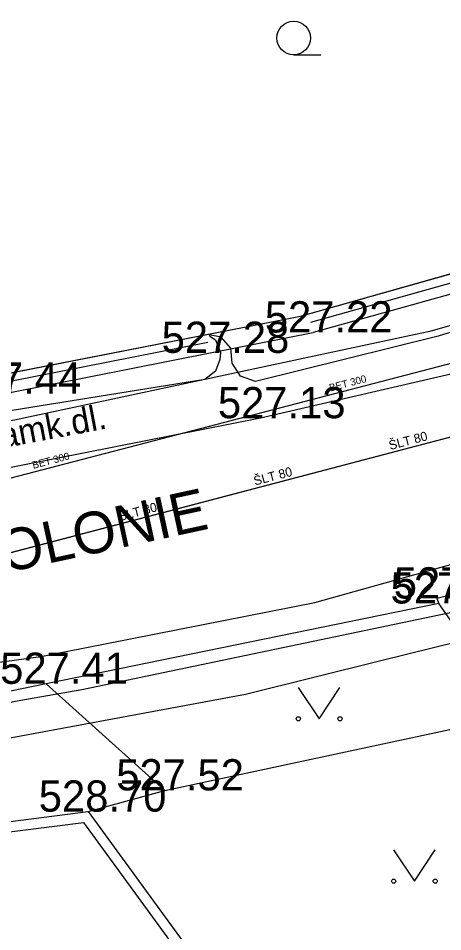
# Model space of a CAD drawing. Extents: x -668867 to -667827, y -1131943 to -1131019.
# Drawn here: x -668763.11 to -668752.91, y -1131293.52 to -1131271.57 of the extents above; entities that cross this region are included whole.
import ezdxf

# ---------------------------------------------------------------- set-up
doc = ezdxf.new("R2010")
doc.units = 0
for name, color, linetype in [('G_Bod_tecka', 7, 'Continuous'), ('G_Bod_vyska', 7, 'Continuous'), ('G_Breh_Teren', 7, 'Continuous'), ('G_Plochy_zpevnene', 7, 'Continuous'), ('G_Ploty', 7, 'Continuous'), ('G_Ploty_vstupy', 7, 'Continuous'), ('G_Popisy_Nazvy', 7, 'Continuous'), ('G_Popisy_povrchu', 7, 'Continuous'), ('G_Z_ELsilove_podz_kotovane', 7, 'Continuous'), ('G_Z_KANAL_podz_kotovane', 7, 'Continuous'), ('G_Z_PLYNY_podz_geodeticky', 7, 'Continuous'), ('G_Z_SPOJE_podz_geodeticky', 7, 'Continuous'), ('G_Z_SPOJE_podz_priblizne', 7, 'Continuous'), ('G_Z_VODA_podz_kotovane', 7, 'Continuous'), ('G_Zelen-Znacky', 7, 'Continuous'), ('Vrstva 12', 7, 'Continuous'), ('Vrstva 17', 7, 'Continuous'), ('Vrstva 26', 7, 'Continuous'), ('Vrstva 3', 7, 'Continuous'), ('Vrstva 4', 7, 'Continuous')]:
    doc.layers.add(name, color=color, linetype=linetype)

msp = doc.modelspace()

# ---------------------------------------------------------------- linework, layer by layer
at = {"layer": 'G_Bod_tecka'}
for p, q in [((-668756.02, -1131279.12), (-668756.02, -1131279.12)), ((-668758.5, -1131279.61), (-668758.5, -1131279.61)), ((-668757.29, -1131281.18), (-668757.29, -1131281.18)), ((-668753.05, -1131285.51), (-668753.05, -1131285.51)), ((-668753, -1131285.63), (-668753, -1131285.63)), ((-668762.44, -1131287.56), (-668762.44, -1131287.56)), ((-668759.59, -1131290.12), (-668759.59, -1131290.12)), ((-668761.43, -1131290.63), (-668761.43, -1131290.63))]:
    msp.add_line(p, q, dxfattribs=at)
at = {"layer": 'G_Breh_Teren'}
msp.add_line((-668759.59, -1131290.12), (-668762.44, -1131287.56), dxfattribs=at)
at = {"layer": 'G_Plochy_zpevnene'}
for p, q in [((-668751.68, -1131279.88), (-668757.29, -1131281.18)), ((-668757.29, -1131281.18), (-668767.37, -1131283.17)), ((-668753, -1131285.63), (-668762.44, -1131287.56)), ((-668751.14, -1131288.32), (-668753, -1131285.63)), ((-668762.44, -1131287.56), (-668767.74, -1131288.64)), ((-668759.59, -1131290.12), (-668751.2, -1131288.33)), ((-668761.43, -1131290.63), (-668759.59, -1131290.12))]:
    msp.add_line(p, q, dxfattribs=at)
msp.add_lwpolyline([(-668751.21, -1131285.05), (-668753.05, -1131285.51), (-668753, -1131285.63)], dxfattribs=at)
at = {"layer": 'G_Ploty'}
for p, q in [((-668749.06, -1131276.91), (-668756.09, -1131278.88)), ((-668758.55, -1131279.36), (-668763.3, -1131280.3)), ((-668770.72, -1131291.8), (-668761.43, -1131290.63)), ((-668761.43, -1131290.63), (-668751.79, -1131303.83)), ((-668761.54, -1131290.89), (-668751.99, -1131303.98))]:
    msp.add_line(p, q, dxfattribs=at)
for points in [[(-668746.48, -1131276.46), (-668756.02, -1131279.12)], [(-668763.5, -1131280.59), (-668763.26, -1131280.55), (-668758.5, -1131279.61)], [(-668771.18, -1131292.11), (-668761.54, -1131290.89)]]:
    msp.add_lwpolyline(points, dxfattribs=at)
at = {"layer": 'G_Ploty_vstupy'}
msp.add_line((-668758.5, -1131279.61), (-668756.02, -1131279.12), dxfattribs=at)
at = {"layer": 'G_Z_ELsilove_podz_kotovane'}
for points in [[(-668824.68, -1131279.89), (-668823.45, -1131282.62), (-668821.65, -1131283.52), (-668819.25, -1131283.48), (-668781.4, -1131282.45), (-668767.9, -1131280.99), (-668756.33, -1131278.73), (-668746.05, -1131275.82), (-668732.91, -1131271.15), (-668722.68, -1131266.71), (-668712.69, -1131261.39), (-668708.66, -1131258.98), (-668688.4, -1131244.12), (-668683.88, -1131239.34), (-668683.15, -1131238.05), (-668681.69, -1131233.48), (-668683.06, -1131228.03), (-668698.23, -1131209.83), (-668707.741, -1131197.76)], [(-668740.613, -1131260.831), (-668740.603, -1131260.864), (-668740.54, -1131261.078), (-668740.32, -1131261.552), (-668736.733, -1131273.226), (-668736.696, -1131273.453), (-668736.734, -1131273.664), (-668736.927, -1131273.782), (-668742.088, -1131275.635), (-668746.3, -1131277.136), (-668753.019, -1131279.211), (-668757.405, -1131280.3), (-668757.766, -1131280.173), (-668757.968, -1131279.86), (-668757.999, -1131279.5), (-668758.233, -1131279.234), (-668758.518, -1131279.174), (-668758.508, -1131279.209), (-668758.371, -1131279.293), (-668758.248, -1131279.603), (-668758.264, -1131279.766), (-668758.368, -1131280.053), (-668758.622, -1131280.247), (-668763.258, -1131280.996)], [(-668769.61, -1131289.2), (-668763.05, -1131287.95), (-668761.58, -1131287.7), (-668752.27, -1131285.75), (-668751.02, -1131285.64), (-668743.33, -1131283.35), (-668740.8, -1131282.54), (-668740.34, -1131283.69), (-668740.258, -1131283.654), (-668740.652, -1131282.471), (-668733.58, -1131279.73), (-668727.55, -1131277.56)]]:
    msp.add_lwpolyline(points, dxfattribs=at)
at = {"layer": 'G_Z_KANAL_podz_kotovane'}
msp.add_lwpolyline([(-668781.63, -1131287.39), (-668780.67, -1131287.14), (-668768.42, -1131283.95), (-668750.37, -1131279.25), (-668749.09, -1131278.91), (-668748.43, -1131278.74), (-668746.52, -1131278.16), (-668735.22, -1131274.82), (-668725.44, -1131271.94)], dxfattribs=at)
at = {"layer": 'G_Z_PLYNY_podz_geodeticky'}
msp.add_lwpolyline([(-668822.17, -1131285.09), (-668812.38, -1131284.95), (-668802.42, -1131284.9), (-668800.25, -1131284.89), (-668795.27, -1131284.72), (-668791.77, -1131284.59), (-668790.39, -1131284.61), (-668785.64, -1131284.39), (-668783.79, -1131284.31), (-668783.66, -1131284.3), (-668779.14, -1131284.15), (-668778.39, -1131284.09), (-668777.85, -1131284.03), (-668777.62, -1131284.26), (-668773.72, -1131288.05), (-668773.51, -1131288.25), (-668768.24, -1131287.68), (-668762.57, -1131286.9), (-668755.98, -1131285.61), (-668747.13, -1131283.13), (-668743.26, -1131281.77), (-668741.01, -1131281), (-668730.06, -1131277.41)], dxfattribs=at)
at = {"layer": 'G_Z_SPOJE_podz_geodeticky'}
for points in [[(-668825.58, -1131277.708), (-668825.5, -1131282.5), (-668821.97, -1131284.49), (-668795.83, -1131284.18), (-668781.07, -1131283.62), (-668771.88, -1131282.6), (-668763.2, -1131281.22), (-668753.19, -1131279.08), (-668746.35, -1131277.14), (-668732.15, -1131272.3), (-668719.76, -1131266.87), (-668705.05, -1131257.72), (-668701.21, -1131263.15), (-668689.08, -1131254.94), (-668681, -1131248.57), (-668677.75, -1131246.85), (-668670.63, -1131248.85), (-668649.26, -1131273.52)], [(-668743.5, -1131284.24), (-668743.72, -1131284.37), (-668754.4, -1131287.01), (-668757.65, -1131287.82), (-668769.1, -1131289.94), (-668770.58, -1131290.86), (-668778.74, -1131291.68), (-668780.51, -1131291.6), (-668790.92, -1131292.98), (-668791.39, -1131293.2)]]:
    msp.add_lwpolyline(points, dxfattribs=at)
at = {"layer": 'G_Z_SPOJE_podz_priblizne'}
msp.add_lwpolyline([(-668825.58, -1131277.708), (-668825.5, -1131282.5), (-668821.97, -1131284.49), (-668795.83, -1131284.18), (-668781.07, -1131283.62), (-668771.88, -1131282.6), (-668763.2, -1131281.22), (-668753.19, -1131279.08), (-668746.35, -1131277.14), (-668732.15, -1131272.3), (-668719.76, -1131266.87), (-668705.05, -1131257.72), (-668701.21, -1131263.15), (-668689.08, -1131254.94), (-668681, -1131248.57), (-668677.75, -1131246.85), (-668670.63, -1131248.85), (-668649.26, -1131273.52)], dxfattribs=at)
at = {"layer": 'G_Z_VODA_podz_kotovane'}
msp.add_lwpolyline([(-668672.01, -1131235.96), (-668672.22, -1131236.13), (-668672.43, -1131236.29), (-668674.91, -1131238.73), (-668688.7, -1131250.9), (-668689.74, -1131251.7), (-668691.8, -1131253.28), (-668695.94, -1131256.47), (-668706.92, -1131264.91), (-668725.99, -1131274.18), (-668730.05, -1131275.55), (-668730.06, -1131275.55), (-668745.66, -1131279.72), (-668746.43, -1131279.98), (-668747.88, -1131280.36), (-668780.07, -1131288.82), (-668781.85, -1131289.49), (-668782.47, -1131289.67), (-668786.01, -1131289.94)], dxfattribs=at)
at = {"layer": 'G_Zelen-Znacky'}
for p, q in [((-668756.492, -1131272.45), (-668755.842, -1131272.447)), ((-668756.38, -1131287.65), (-668755.88, -1131288.4)), ((-668755.88, -1131288.4), (-668755.38, -1131287.65)), ((-668754.09, -1131291.55), (-668753.59, -1131292.3)), ((-668753.59, -1131292.3), (-668753.09, -1131291.55))]:
    msp.add_line(p, q, dxfattribs=at)
for centre, radius in [((-668756.492, -1131272.047), 0.403), ((-668756.38, -1131288.4), 0.05), ((-668755.38, -1131288.4), 0.05), ((-668754.09, -1131292.3), 0.05), ((-668753.09, -1131292.3), 0.05)]:
    msp.add_circle(centre, radius, dxfattribs=at)
at = {"layer": 'Vrstva 12'}
msp.add_lwpolyline([(-668781.63, -1131287.39), (-668780.672, -1131287.14), (-668768.418, -1131283.949), (-668750.365, -1131279.247), (-668749.089, -1131278.913), (-668748.43, -1131278.74), (-668746.516, -1131278.16), (-668735.215, -1131274.825), (-668725.44, -1131271.94)], dxfattribs=at)
at = {"layer": 'Vrstva 17'}
for p, q in [((-668756.33, -1131278.73), (-668746.05, -1131275.82)), ((-668767.9, -1131280.99), (-668756.33, -1131278.73))]:
    msp.add_line(p, q, dxfattribs=at)
at = {"layer": 'Vrstva 26'}
msp.add_lwpolyline([(-668672.011, -1131235.96), (-668672.219, -1131236.127), (-668672.428, -1131236.295), (-668674.912, -1131238.726), (-668688.701, -1131250.896), (-668689.742, -1131251.699), (-668691.8, -1131253.28), (-668695.943, -1131256.466), (-668706.92, -1131264.91), (-668725.992, -1131274.182), (-668730.05, -1131275.55), (-668730.063, -1131275.553), (-668745.656, -1131279.717), (-668746.431, -1131279.983), (-668747.882, -1131280.363), (-668780.073, -1131288.822), (-668781.85, -1131289.49), (-668782.472, -1131289.667), (-668786.009, -1131289.938)], dxfattribs=at)

# ---------------------------------------------------------------- texts
at = {"layer": 'G_Bod_vyska'}
for s, p in [('527.22', (-668757.184, -1131279.12)), ('527.28', (-668759.664, -1131279.61)), ('527.44', (-668764.664, -1131280.59)), ('527.13', (-668758.312, -1131281.18)), ('527.16', (-668754.086, -1131285.51)), ('527.22', (-668754.164, -1131285.63)), ('527.41', (-668763.542, -1131287.56)), ('527.52', (-668760.754, -1131290.12)), ('528.70', (-668762.616, -1131290.63))]:
    msp.add_text(s, height=0.75, dxfattribs=at).set_placement(p)
at = {"layer": 'G_Popisy_Nazvy'}
msp.add_text('LIDICKÁ KOLONIE', height=1, rotation=12.254, dxfattribs=at).set_placement((-668769.751, -1131286.273))
at = {"layer": 'G_Popisy_povrchu'}
msp.add_text('zamk.dl.', height=0.6, rotation=10.7854, dxfattribs=at).set_placement((-668763.887, -1131281.979))
at = {"layer": 'Vrstva 3'}
for p in [(-668755.612, -1131280.538), (-668762.746, -1131282.397)]:
    msp.add_text('BET 300', height=0.1755, rotation=14.6158, dxfattribs=at).set_placement(p)
at = {"layer": 'Vrstva 4'}
for rotation, p in [(14.7531, (-668754.172, -1131281.944)), (14.703, (-668757.421, -1131282.798)), (14.7531, (-668760.67, -1131283.651))]:
    msp.add_text('ŠLT 80', height=0.2194, rotation=rotation, dxfattribs=at).set_placement(p)

doc.saveas('drawing.dxf')
